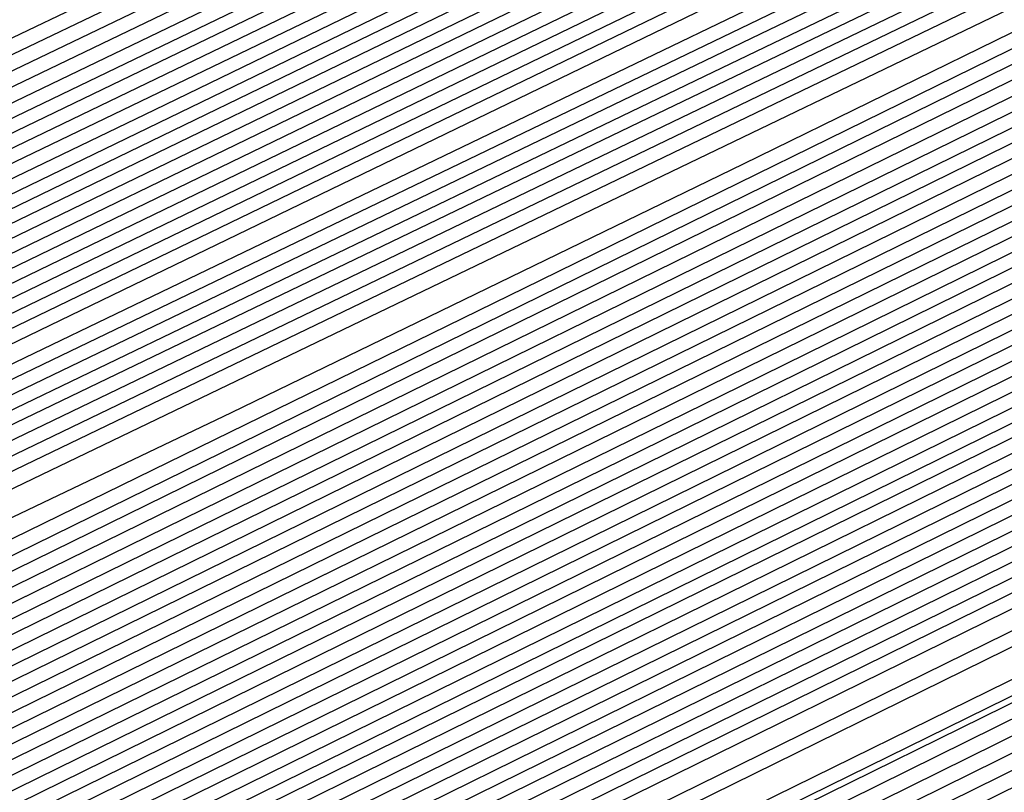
# Model space of a CAD drawing. Extents: x 3249832 to 3255657, y 13789405 to 13793316.
# Tile 351 of 656: x 3254712.84 to 3254713.84, y 13790586.592 to 13790587.377. Entities that reach past the tile are written whole.
import ezdxf

# ---------------------------------------------------------------- set-up
doc = ezdxf.new("R2010")
doc.units = 0
doc.header["$LTSCALE"] = 100
doc.header["$MEASUREMENT"] = 0
for name, color, linetype in [('GRATIO_CON', 10, 'CONTINUOUS'), ('GRATIO_ICON', 7, 'CONTINUOUS'), ('TARGETS_EAST', 7, 'CONTINUOUS')]:
    doc.layers.add(name, color=color, linetype=linetype)

# ---------------------------------------------------------------- blocks, each defined once
blk = doc.blocks.new('Gratio_032316_contours')
at = {"layer": 'GRATIO_CON', "color": 1, "linetype": 'Continuous', "flags": 128}
for points in [[(3254642.139, 13790551.7053), (3254660.6124, 13790560.6687), (3254682.3072, 13790571.2723), (3254700.7352, 13790580.305), (3254711.0317, 13790585.3564), (3254714.825, 13790587.2199), (3254715.3665, 13790587.4896), (3254715.3659, 13790587.4937), (3254715.3657, 13790587.4969), (3254715.3666, 13790587.4975), (3254715.9081, 13790587.7572), (3254719.6861, 13790589.589), (3254729.9352, 13790594.5687), (3254748.2689, 13790603.4881), (3254769.8147, 13790614.0012), (3254788.079, 13790622.9777)], [(3254643.9573, 13790552.6097), (3254661.9705, 13790561.3498), (3254683.1246, 13790571.6892), (3254701.0934, 13790580.4969), (3254711.1333, 13790585.4226), (3254714.8321, 13790587.2398), (3254715.3601, 13790587.5029), (3254715.3596, 13790587.5069), (3254715.3595, 13790587.5098), (3254715.3603, 13790587.5104), (3254715.8805, 13790587.7597), (3254719.5093, 13790589.5191), (3254729.3537, 13790594.3022), (3254746.9632, 13790602.8693), (3254767.6581, 13790612.9672), (3254785.2011, 13790621.5892)], [(3254645.7757, 13790553.5142), (3254663.3285, 13790562.0309), (3254683.9419, 13790572.1067), (3254701.4513, 13790580.6909), (3254711.2342, 13790585.4933), (3254714.8385, 13790587.2659), (3254715.3542, 13790587.5212), (3254715.853, 13790587.7617), (3254719.3325, 13790589.4492), (3254728.7721, 13790594.0356), (3254745.6576, 13790602.2505), (3254765.5015, 13790611.9331), (3254782.3232, 13790620.2006)], [(3254647.5941, 13790554.4186), (3254664.6865, 13790562.712), (3254684.7593, 13790572.5235), (3254701.8095, 13790580.8826), (3254711.336, 13790585.5591), (3254714.8458, 13790587.2852), (3254715.348, 13790587.5339), (3254715.8254, 13790587.7641), (3254719.1557, 13790589.3793), (3254728.1905, 13790593.7691), (3254744.3519, 13790601.6317), (3254763.3449, 13790610.8991), (3254779.4453, 13790618.8121)], [(3254651.2308, 13790556.2274), (3254667.4026, 13790564.0741), (3254686.3942, 13790573.3572), (3254702.526, 13790581.266), (3254711.5395, 13790585.6907), (3254714.8603, 13790587.3239), (3254715.3355, 13790587.5594), (3254715.7702, 13790587.7691), (3254718.8022, 13790589.2396), (3254727.0274, 13790593.236), (3254741.7406, 13790600.3941), (3254759.0318, 13790608.8311), (3254773.6894, 13790616.035)], [(3254653.0492, 13790557.1319), (3254668.7606, 13790564.7552), (3254687.2116, 13790573.774), (3254702.8843, 13790581.4577), (3254711.6412, 13790585.7564), (3254714.8676, 13790587.3433), (3254715.3293, 13790587.5721), (3254715.7426, 13790587.7716), (3254718.6254, 13790589.1697), (3254726.4458, 13790592.9695), (3254740.435, 13790599.7753), (3254756.8752, 13790607.7971), (3254770.8115, 13790614.6465), (3254778.5294, 13790618.5309)], [(3254646.2517, 13790553.9528), (3254654.8675, 13790558.0363), (3254670.1186, 13790565.4362), (3254688.0291, 13790574.1908), (3254703.2426, 13790581.6494), (3254711.743, 13790585.8222), (3254714.8749, 13790587.3627), (3254715.3231, 13790587.5848), (3254715.7151, 13790587.774), (3254718.4486, 13790589.0998), (3254725.8643, 13790592.703), (3254739.1294, 13790599.1565), (3254754.7186, 13790606.7631), (3254767.9336, 13790613.258), (3254775.252, 13790616.9413)], [(3254648.3232, 13790554.9771), (3254656.6859, 13790558.9407), (3254671.4766, 13790566.1173), (3254688.8465, 13790574.6076), (3254703.6008, 13790581.8411), (3254711.8447, 13790585.888), (3254714.8821, 13790587.382), (3254715.3169, 13790587.5976), (3254715.6875, 13790587.7765), (3254718.2718, 13790589.03), (3254725.2827, 13790592.4364), (3254737.8237, 13790598.5377), (3254752.562, 13790605.7291), (3254765.0557, 13790611.8694), (3254771.9746, 13790615.3518)], [(3254652.466, 13790557.0257), (3254660.3226, 13790560.7496), (3254674.1927, 13790567.4794), (3254690.4813, 13790575.4413), (3254704.3173, 13790582.2246), (3254712.0482, 13790586.0196), (3254714.8967, 13790587.4207), (3254715.3044, 13790587.623), (3254715.6323, 13790587.7815), (3254717.9183, 13790588.8903), (3254724.1196, 13790591.9033), (3254735.2124, 13790597.3001), (3254748.2489, 13790603.6611), (3254759.2998, 13790609.0924), (3254765.4198, 13790612.1726), (3254767.5973, 13790613.3706), (3254767.8046, 13790613.628), (3254767.8447, 13790613.807), (3254768.8446, 13790614.4523), (3254771.7623, 13790616.0293)], [(3254651.241, 13790556.5836), (3254654.5375, 13790558.0501), (3254662.141, 13790561.654), (3254675.5507, 13790568.1605), (3254691.2988, 13790575.8581), (3254704.6756, 13790582.4163), (3254712.1499, 13790586.0854), (3254714.904, 13790587.4401), (3254715.2982, 13790587.6357), (3254715.6047, 13790587.7839), (3254717.7415, 13790588.8204), (3254723.538, 13790591.6368), (3254733.9068, 13790596.6813), (3254746.0923, 13790602.627), (3254756.4219, 13790607.7038), (3254762.1424, 13790610.583), (3254764.1778, 13790611.7028), (3254764.3715, 13790611.9434), (3254764.4337, 13790612.1232), (3254765.5415, 13790612.8137), (3254768.7386, 13790614.5249), (3254774.566, 13790617.5186)], [(3254651.548, 13790556.8702), (3254653.3699, 13790557.6315), (3254656.6089, 13790559.0744), (3254663.9594, 13790562.5584), (3254676.9087, 13790568.8416), (3254692.1162, 13790576.2749), (3254705.0338, 13790582.608), (3254712.2517, 13790586.1512), (3254714.9112, 13790587.4594), (3254715.292, 13790587.6484), (3254715.5771, 13790587.7864), (3254717.5647, 13790588.7505), (3254722.9564, 13790591.3703), (3254732.6011, 13790596.0625), (3254743.9357, 13790601.593), (3254753.544, 13790606.3153), (3254758.865, 13790608.9934), (3254760.7582, 13790610.035), (3254760.9385, 13790610.2589), (3254761.0228, 13790610.4394), (3254762.2384, 13790611.1751), (3254765.7149, 13790613.0205), (3254772.0375, 13790616.2604)], [(3254678.2668, 13790569.5227), (3254692.9336, 13790576.6918), (3254705.3921, 13790582.7997), (3254712.3534, 13790586.217), (3254714.9185, 13790587.4788), (3254715.2858, 13790587.6612), (3254715.5496, 13790587.7889), (3254717.3879, 13790588.6807), (3254722.3749, 13790591.1037), (3254731.2955, 13790595.4436), (3254741.7791, 13790600.559), (3254750.666, 13790604.9267), (3254755.5876, 13790607.4038), (3254757.3387, 13790608.3672), (3254757.5054, 13790608.5743), (3254757.6118, 13790608.7556), (3254758.9353, 13790609.5366), (3254762.6912, 13790611.5161), (3254769.509, 13790615.0021), (3254777.6739, 13790619.1394)], [(3254680.9828, 13790570.8848), (3254694.5684, 13790577.5253), (3254706.1082, 13790583.1826), (3254712.556, 13790586.3474), (3254714.9315, 13790587.5159), (3254715.271, 13790587.6858), (3254715.2714, 13790587.6881), (3254715.2722, 13790587.6892), (3254715.2732, 13790587.689), (3254715.4944, 13790587.7945), (3254717.0344, 13790588.541), (3254721.2117, 13790590.5707), (3254728.6842, 13790594.206), (3254737.4659, 13790598.491), (3254744.9102, 13790602.1497), (3254749.0328, 13790604.2246), (3254750.4996, 13790605.0316), (3254750.6393, 13790605.2051), (3254750.7899, 13790605.388), (3254752.329, 13790606.2594), (3254756.6438, 13790608.5072), (3254764.4521, 13790612.4857), (3254773.7947, 13790617.2146)], [(3254682.3408, 13790571.5658), (3254695.3858, 13790577.9421), (3254706.4664, 13790583.3743), (3254712.6576, 13790586.4132), (3254714.9386, 13790587.5352), (3254715.2646, 13790587.6983), (3254715.2651, 13790587.7006), (3254715.2659, 13790587.7017), (3254715.267, 13790587.7016), (3254715.4668, 13790587.797), (3254716.8576, 13790588.4711), (3254720.6302, 13790590.3041), (3254727.3786, 13790593.5872), (3254735.3094, 13790597.457), (3254742.0323, 13790600.7611), (3254745.7554, 13790602.635), (3254747.0801, 13790603.3639), (3254747.2062, 13790603.5205), (3254747.379, 13790603.7042), (3254749.0259, 13790604.6209), (3254753.6201, 13790607.0028), (3254761.9237, 13790611.2275), (3254771.8551, 13790616.2521)], [(3254683.6989, 13790572.2469), (3254696.2032, 13790578.3589), (3254706.8246, 13790583.566), (3254712.7593, 13790586.4789), (3254714.9457, 13790587.5545), (3254715.2583, 13790587.7108), (3254715.2588, 13790587.7131), (3254715.2597, 13790587.7142), (3254715.2608, 13790587.7142), (3254715.4392, 13790587.7994), (3254716.6808, 13790588.4013), (3254720.0486, 13790590.0376), (3254726.0729, 13790592.9684), (3254733.1528, 13790596.423), (3254739.1543, 13790599.3726), (3254742.478, 13790601.0454), (3254743.6606, 13790601.6961), (3254743.7731, 13790601.8359), (3254743.968, 13790602.0204), (3254745.7228, 13790602.9823), (3254750.5964, 13790605.4984), (3254759.3952, 13790609.9692), (3254769.9155, 13790615.2897), (3254779.2011, 13790619.9784)], [(3254685.0569, 13790572.928), (3254697.0206, 13790578.7757), (3254707.1829, 13790583.7577), (3254712.8609, 13790586.5447), (3254714.9528, 13790587.5738), (3254715.2519, 13790587.7234), (3254715.2526, 13790587.7256), (3254715.2535, 13790587.7267), (3254715.2546, 13790587.7269), (3254715.4116, 13790587.8019), (3254716.504, 13790588.3314), (3254719.4671, 13790589.7711), (3254724.7673, 13790592.3496), (3254730.9962, 13790595.389), (3254736.2764, 13790597.9841), (3254739.2006, 13790599.4558), (3254740.241, 13790600.0283), (3254740.3401, 13790600.1513), (3254740.5571, 13790600.3366), (3254742.4197, 13790601.3437), (3254747.5727, 13790603.994), (3254756.8668, 13790608.711), (3254767.9759, 13790614.3273), (3254777.7802, 13790619.2776)], [(3254687.7729, 13790574.2901), (3254698.6554, 13790579.6094), (3254707.8993, 13790584.1411), (3254713.0642, 13790586.6762), (3254714.9671, 13790587.6123), (3254715.2393, 13790587.7484), (3254715.24, 13790587.7505), (3254715.241, 13790587.7518), (3254715.2422, 13790587.7521), (3254715.3565, 13790587.8068), (3254716.1504, 13790588.1917), (3254718.3039, 13790589.238), (3254722.156, 13790591.112), (3254726.683, 13790593.3209), (3254730.5206, 13790595.207), (3254732.6458, 13790596.2766), (3254733.4019, 13790596.6927), (3254733.4739, 13790596.7821), (3254733.7351, 13790596.969), (3254735.8135, 13790598.0666), (3254741.5253, 13790600.9852), (3254751.8099, 13790606.1945), (3254764.0967, 13790612.4024), (3254774.9383, 13790617.8759)], [(3254689.131, 13790574.9712), (3254699.4729, 13790580.0262), (3254708.2575, 13790584.3328), (3254713.1658, 13790586.742), (3254714.9742, 13790587.6316), (3254715.2329, 13790587.761), (3254715.2337, 13790587.763), (3254715.2348, 13790587.7643), (3254715.2359, 13790587.7648), (3254715.3289, 13790587.8092), (3254715.9737, 13790588.1218), (3254717.7224, 13790588.9714), (3254720.8504, 13790590.4932), (3254724.5264, 13790592.2869), (3254727.6426, 13790593.8185), (3254729.3684, 13790594.687), (3254729.9824, 13790595.0249), (3254730.0409, 13790595.0975), (3254730.3242, 13790595.2852), (3254732.5104, 13790596.428), (3254738.5016, 13790599.4807), (3254749.2814, 13790604.9363), (3254762.1571, 13790611.44), (3254773.5174, 13790617.1751)], [(3254690.489, 13790575.6522), (3254700.2903, 13790580.443), (3254708.6157, 13790584.5245), (3254713.2674, 13790586.8077), (3254714.9813, 13790587.6509), (3254715.2266, 13790587.7735), (3254715.2275, 13790587.7755), (3254715.2286, 13790587.7768), (3254715.2297, 13790587.7774), (3254715.3013, 13790587.8117), (3254715.7969, 13790588.0519), (3254717.1408, 13790588.7049), (3254719.5447, 13790589.8744), (3254722.3699, 13790591.2529), (3254724.7647, 13790592.4299), (3254726.091, 13790593.0974), (3254726.5629, 13790593.3571), (3254726.6078, 13790593.4129), (3254726.9132, 13790593.6014), (3254729.2072, 13790594.7894), (3254735.4779, 13790597.9763), (3254746.753, 13790603.6781), (3254760.2175, 13790610.4776), (3254772.0965, 13790616.4743)], [(3254691.847, 13790576.3333), (3254701.1077, 13790580.8598), (3254708.9739, 13790584.7162), (3254713.3691, 13790586.8735), (3254714.9885, 13790587.6701), (3254715.2202, 13790587.7861), (3254715.2212, 13790587.788), (3254715.2224, 13790587.7893), (3254715.2235, 13790587.79), (3254715.2737, 13790587.8141), (3254715.6201, 13790587.9821), (3254716.5592, 13790588.4384), (3254718.2391, 13790589.2556), (3254720.2133, 13790590.2189), (3254721.8868, 13790591.0414), (3254722.8136, 13790591.5079), (3254723.1433, 13790591.6893), (3254723.1747, 13790591.7283), (3254723.5023, 13790591.9176), (3254725.9041, 13790593.1509), (3254732.4543, 13790596.4719), (3254744.2245, 13790602.4199), (3254758.2779, 13790609.5152)], [(3254687.5981, 13790574.316), (3254694.5631, 13790577.6954), (3254702.7425, 13790581.6935), (3254709.6903, 13790585.0996), (3254713.5723, 13790587.005), (3254715.0027, 13790587.7087), (3254715.2076, 13790587.8111), (3254715.2155, 13790587.8162), (3254715.2646, 13790587.8408), (3254715.3952, 13790587.9046), (3254715.6275, 13790588.0179), (3254715.8997, 13790588.1512), (3254716.1297, 13790588.2654), (3254716.6303, 13790588.5199), (3254719.2939, 13790589.8681), (3254726.4082, 13790593.462), (3254739.168, 13790599.9031), (3254754.3988, 13790607.5903), (3254767.8337, 13790614.3719), (3254776.2164, 13790618.6078)], [(3254651.0069, 13790556.9616), (3254655.5123, 13790559.1072), (3254661.3217, 13790561.894), (3254668.1197, 13790565.1602), (3254674.8023, 13790568.3631), (3254680.0684, 13790570.8643), (3254683.1747, 13790572.3015), (3254685.6089, 13790573.4148), (3254689.4165, 13790575.2204), (3254695.9211, 13790578.3765), (3254703.5599, 13790582.1103), (3254710.0485, 13790585.2913), (3254713.674, 13790587.0708), (3254715.0098, 13790587.728), (3254715.2012, 13790587.8237), (3254715.5767, 13790588.0145), (3254718.1988, 13790589.3384), (3254725.3135, 13790592.9288), (3254738.0825, 13790599.3724), (3254753.3307, 13790607.0675), (3254766.7985, 13790613.8657), (3254775.2332, 13790618.1281)], [(3254651.9652, 13790557.4392), (3254656.6382, 13790559.6653), (3254662.6638, 13790562.5558), (3254669.7147, 13790565.9438), (3254676.6453, 13790569.2668), (3254682.1055, 13790571.8639), (3254685.3036, 13790573.3493), (3254687.6804, 13790574.4392), (3254691.2349, 13790576.1249), (3254697.2791, 13790579.0576), (3254704.3773, 13790582.5271), (3254710.4067, 13790585.483), (3254713.7756, 13790587.1366), (3254715.0169, 13790587.7472), (3254715.1948, 13790587.8363), (3254715.5637, 13790588.0238), (3254718.1399, 13790589.3246), (3254725.1298, 13790592.8522), (3254737.6771, 13790599.1838), (3254752.6727, 13790606.7516), (3254765.9448, 13790613.4511), (3254774.3039, 13790617.6754)], [(3254652.9236, 13790557.9168), (3254657.7641, 13790560.2233), (3254664.0059, 13790563.2177), (3254671.3097, 13790566.7274), (3254678.4883, 13790570.1706), (3254684.1427, 13790572.8635), (3254687.4325, 13790574.3972), (3254689.7518, 13790575.4635), (3254693.0532, 13790577.0293), (3254698.6371, 13790579.7386), (3254705.1948, 13790582.9439), (3254710.7649, 13790585.6747), (3254713.8772, 13790587.2023), (3254715.024, 13790587.7665), (3254715.1884, 13790587.8489), (3254715.5508, 13790588.0331), (3254718.0809, 13790589.3107), (3254724.9462, 13790592.7755), (3254737.2717, 13790598.9953), (3254752.0148, 13790606.4357), (3254765.0911, 13790613.0365), (3254773.3746, 13790617.2228)], [(3254651.3, 13790557.2133), (3254654.8403, 13790558.872), (3254660.0158, 13790561.3394), (3254666.6901, 13790564.5414), (3254674.4997, 13790568.2945), (3254682.1743, 13790571.9781), (3254688.2171, 13790574.8626), (3254691.6904, 13790576.4929), (3254693.8947, 13790577.5121), (3254696.69, 13790578.8381), (3254701.3532, 13790581.1008), (3254706.8296, 13790583.7776), (3254711.4814, 13790586.0581), (3254714.0805, 13790587.3339), (3254715.0382, 13790587.8051), (3254715.1756, 13790587.8741), (3254715.5248, 13790588.0517), (3254717.9631, 13790589.2831), (3254724.5788, 13790592.6221), (3254736.4608, 13790598.6182), (3254750.699, 13790605.8039), (3254763.3837, 13790612.2073), (3254771.5159, 13790616.3175)], [(3254652.1439, 13790557.6356), (3254655.7986, 13790559.3495), (3254661.1417, 13790561.8975), (3254668.0321, 13790565.2032), (3254676.0946, 13790569.078), (3254684.0173, 13790572.8819), (3254690.2542, 13790575.8622), (3254693.8193, 13790577.5407), (3254695.9661, 13790578.5364), (3254698.5083, 13790579.7426), (3254702.7112, 13790581.7819), (3254707.647, 13790584.1944), (3254711.8396, 13790586.2498), (3254714.1821, 13790587.3996), (3254715.0454, 13790587.8244), (3254715.1692, 13790587.8867), (3254715.5119, 13790588.061), (3254717.9042, 13790589.2693), (3254724.3952, 13790592.5454), (3254736.0554, 13790598.4297), (3254750.0411, 13790605.488), (3254762.53, 13790611.7927), (3254770.5866, 13790615.8649), (3254774.8217, 13790618.021)], [(3254692.2914, 13790576.8618), (3254695.9482, 13790578.5886), (3254698.0375, 13790579.5607), (3254700.3267, 13790580.647), (3254704.0693, 13790582.4629), (3254708.4644, 13790584.6112), (3254712.1978, 13790586.4415), (3254714.2838, 13790587.4654), (3254715.0525, 13790587.8436), (3254715.1628, 13790587.899), (3254715.1638, 13790587.9005), (3254715.1651, 13790587.902), (3254715.1662, 13790587.9033), (3254715.5018, 13790588.0733), (3254717.8471, 13790589.2573), (3254724.2124, 13790592.4695), (3254735.6502, 13790598.2414), (3254749.3832, 13790605.1722), (3254761.6763, 13790611.3781), (3254769.6572, 13790615.4123), (3254773.9041, 13790617.5743)], [(3254687.7034, 13790574.6894), (3254694.3286, 13790577.8614), (3254698.0771, 13790579.6365), (3254700.109, 13790580.5851), (3254702.1451, 13790581.5514), (3254705.4273, 13790583.144), (3254709.2818, 13790585.0281), (3254712.556, 13790586.6332), (3254714.3854, 13790587.5311), (3254715.0596, 13790587.8629), (3254715.1564, 13790587.9115), (3254715.1574, 13790587.913), (3254715.1587, 13790587.9145), (3254715.1597, 13790587.9158), (3254715.4888, 13790588.0826), (3254717.7882, 13790589.2435), (3254724.0287, 13790592.3929), (3254735.2448, 13790598.0529), (3254748.7253, 13790604.8563), (3254760.8226, 13790610.9635), (3254768.7279, 13790614.9597), (3254772.9866, 13790617.1276)], [(3254691.3894, 13790576.4969), (3254698.4029, 13790579.8606), (3254702.3349, 13790581.7322), (3254704.2518, 13790582.6337), (3254705.7818, 13790583.3603), (3254708.1433, 13790584.5061), (3254710.9167, 13790585.8617), (3254713.2724, 13790587.0166), (3254714.5887, 13790587.6627), (3254715.0738, 13790587.9014), (3254715.1436, 13790587.9366), (3254715.1446, 13790587.938), (3254715.1458, 13790587.9395), (3254715.1469, 13790587.941), (3254715.4628, 13790588.1013), (3254717.6703, 13790589.2159), (3254723.6614, 13790592.2395), (3254734.4339, 13790597.6758), (3254747.4094, 13790604.2245), (3254759.1152, 13790610.1344), (3254766.8692, 13790614.0544), (3254771.1515, 13790616.2343)], [(3254684.0695, 13790572.9958), (3254693.2324, 13790577.4007), (3254700.4401, 13790580.8601), (3254704.4638, 13790582.78), (3254706.3233, 13790583.658), (3254707.6001, 13790584.2647), (3254709.5014, 13790585.1872), (3254711.7343, 13790586.2788), (3254713.6314, 13790587.2092), (3254714.6921, 13790587.7304), (3254715.0837, 13790587.9238), (3254715.1405, 13790587.9531), (3254715.4499, 13790588.1105), (3254717.6114, 13790589.2021), (3254723.4777, 13790592.1629), (3254734.0285, 13790597.4873), (3254746.7515, 13790603.9086), (3254758.2615, 13790609.7198), (3254765.9399, 13790613.6018), (3254770.2339, 13790615.7876), (3254772.3576, 13790616.8983)], [(3254685.6645, 13790573.7793), (3254695.0754, 13790578.3044), (3254702.4773, 13790581.8597), (3254706.5928, 13790583.8279), (3254708.3947, 13790584.6823), (3254709.4185, 13790585.1691), (3254710.8594, 13790585.8683), (3254712.5517, 13790586.6956), (3254713.9896, 13790587.4009), (3254714.7937, 13790587.7962), (3254715.0908, 13790587.9432), (3254715.1341, 13790587.9658), (3254715.4369, 13790588.1198), (3254717.5524, 13790589.1883), (3254723.294, 13790592.0862), (3254733.6231, 13790597.2988), (3254746.0936, 13790603.5927), (3254757.4078, 13790609.3052), (3254765.0105, 13790613.1491), (3254769.3164, 13790615.3409), (3254771.4825, 13790616.4728)], [(3254687.2595, 13790574.5629), (3254696.9184, 13790579.2082), (3254704.5144, 13790582.8593), (3254708.7217, 13790584.8757), (3254710.4661, 13790585.7067), (3254711.2369, 13790586.0736), (3254712.2174, 13790586.5494), (3254713.3691, 13790587.1124), (3254714.3478, 13790587.5926), (3254714.8953, 13790587.862), (3254715.0978, 13790587.9625), (3254715.1276, 13790587.9785), (3254715.4239, 13790588.1292), (3254717.4935, 13790589.1745), (3254723.1104, 13790592.0095), (3254733.2176, 13790597.1102), (3254745.4357, 13790603.2768), (3254756.5541, 13790608.8906), (3254764.0812, 13790612.6965), (3254768.3988, 13790614.8943), (3254770.6075, 13790616.0472), (3254771.7108, 13790616.6657)], [(3254690.4495, 13790576.13), (3254700.6044, 13790581.0157), (3254708.5888, 13790584.8585), (3254712.9795, 13790586.9715), (3254714.609, 13790587.7553), (3254714.8736, 13790587.8824), (3254714.9335, 13790587.9115), (3254715.004, 13790587.9462), (3254715.0642, 13790587.9761), (3254715.0986, 13790587.9937), (3254715.112, 13790588.0013), (3254715.1148, 13790588.0038), (3254715.3979, 13790588.1479), (3254717.3756, 13790589.147), (3254722.743, 13790591.8562), (3254732.4068, 13790596.7332), (3254744.1198, 13790602.645), (3254754.8468, 13790608.0614), (3254762.2225, 13790611.7913), (3254766.5637, 13790614.0009), (3254768.8573, 13790615.1961), (3254770.0169, 13790615.8415), (3254770.6619, 13790616.237), (3254771.3382, 13790616.6417)], [(3254691.3246, 13790576.5671), (3254701.2561, 13790581.3455), (3254709.0349, 13790585.09), (3254713.3077, 13790587.1475), (3254714.8826, 13790587.9066), (3254715.1084, 13790588.0164), (3254715.3849, 13790588.1572), (3254717.3167, 13790589.1332), (3254722.5594, 13790591.7795), (3254732.0013, 13790596.5446), (3254743.4619, 13790602.3291), (3254753.9931, 13790607.6468), (3254761.2932, 13790611.3386), (3254765.6461, 13790613.5543), (3254767.9823, 13790614.7706), (3254769.17, 13790615.4294), (3254769.8305, 13790615.8319), (3254770.5233, 13790616.2441), (3254771.6468, 13790616.8582)], [(3254692.0922, 13790576.9523), (3254701.7295, 13790581.5891), (3254709.2424, 13790585.2057), (3254713.3647, 13790587.1907), (3254714.8842, 13790587.9231), (3254715.102, 13790588.0291), (3254715.3719, 13790588.1666), (3254717.2577, 13790589.1194), (3254722.3757, 13790591.7029), (3254731.5959, 13790596.3561), (3254742.804, 13790602.0133), (3254753.1394, 13790607.2322), (3254760.3638, 13790610.886), (3254764.7286, 13790613.1076), (3254767.1072, 13790614.345), (3254768.3231, 13790615.0173), (3254768.9992, 13790615.4268), (3254769.7083, 13790615.8466), (3254770.8588, 13790616.474), (3254772.2008, 13790617.2017)], [(3254683.086, 13790572.6396), (3254692.8597, 13790577.3375), (3254702.2029, 13790581.8327), (3254709.4499, 13790585.3213), (3254713.4218, 13790587.234), (3254714.8858, 13790587.9396), (3254715.0956, 13790588.0417), (3254715.359, 13790588.1759), (3254717.1988, 13790589.1056), (3254722.192, 13790591.6262), (3254731.1905, 13790596.1676), (3254742.1461, 13790601.6974), (3254752.2857, 13790606.8176), (3254759.4345, 13790610.4334), (3254763.811, 13790612.6609), (3254766.2321, 13790613.9195), (3254767.4761, 13790614.6052), (3254768.1678, 13790615.0216), (3254768.8934, 13790615.4491), (3254770.0708, 13790616.0899), (3254771.4446, 13790616.8335)], [(3254685.0376, 13790573.6106), (3254694.3948, 13790578.1075), (3254703.1496, 13790582.3192), (3254709.8648, 13790585.5517), (3254713.5359, 13790587.3196), (3254714.8889, 13790587.9721), (3254715.0828, 13790588.0668), (3254715.333, 13790588.1946), (3254717.0809, 13790589.0781), (3254721.8247, 13790591.4729), (3254730.3796, 13790595.7905), (3254740.8302, 13790601.0656), (3254750.5783, 13790605.9885), (3254757.5758, 13790609.5281), (3254761.9759, 13790611.7676), (3254764.482, 13790613.0684), (3254765.7823, 13790613.781), (3254766.5051, 13790614.2114), (3254767.2635, 13790614.6541), (3254768.4947, 13790615.3216), (3254769.9322, 13790616.0971), (3254771.1334, 13790616.7816)], [(3254686.0134, 13790574.0961), (3254695.1623, 13790578.4926), (3254703.623, 13790582.5627), (3254710.0723, 13790585.6672), (3254713.5929, 13790587.3627), (3254714.8905, 13790587.9885), (3254715.0765, 13790588.0794), (3254715.32, 13790588.2039), (3254717.022, 13790589.0643), (3254721.641, 13790591.3962), (3254729.9742, 13790595.602), (3254740.1723, 13790600.7497), (3254749.7246, 13790605.5739), (3254756.6465, 13790609.0755), (3254761.0584, 13790611.3209), (3254763.6069, 13790612.6429), (3254764.9354, 13790613.3689), (3254765.6738, 13790613.8062), (3254766.4486, 13790614.2565), (3254767.7067, 13790614.9375), (3254769.176, 13790615.729), (3254770.4045, 13790616.4267), (3254771.0551, 13790616.8757), (3254771.2495, 13790617.1191)], [(3254686.9892, 13790574.5817), (3254695.9299, 13790578.8778), (3254704.0964, 13790582.8062), (3254710.2798, 13790585.7827), (3254713.65, 13790587.4058), (3254714.8921, 13790588.0049), (3254715.0701, 13790588.092), (3254715.307, 13790588.2133), (3254716.963, 13790589.0505), (3254721.4573, 13790591.3195), (3254729.5688, 13790595.4135), (3254739.5144, 13790600.4338), (3254748.8709, 13790605.1593)], [(3254687.965, 13790575.0672), (3254696.6974, 13790579.2629), (3254704.5698, 13790583.0496), (3254710.4873, 13790585.8981), (3254713.707, 13790587.4489), (3254714.8937, 13790588.0213), (3254715.0637, 13790588.1046), (3254715.2941, 13790588.2226), (3254716.9041, 13790589.0367), (3254721.2737, 13790591.2429), (3254729.1633, 13790595.2249), (3254738.8565, 13790600.1179), (3254748.0172, 13790604.7447)], [(3254689.9166, 13790576.0383), (3254698.2325, 13790580.0332), (3254705.5166, 13790583.5369), (3254710.9023, 13790586.1303), (3254714.0382, 13790587.647), (3254716.632, 13790588.9334), (3254720.906, 13790591.0888), (3254728.3524, 13790594.8476), (3254737.5406, 13790599.4861), (3254746.3098, 13790603.9155)], [(3254690.8924, 13790576.5238), (3254699.0001, 13790580.4183), (3254705.9899, 13790583.7804), (3254711.1098, 13790586.2458), (3254714.0887, 13790587.6869), (3254716.581, 13790588.9235), (3254720.7224, 13790591.0121), (3254727.947, 13790594.6591), (3254736.8827, 13790599.1702), (3254745.4561, 13790603.5009)], [(3254691.8683, 13790577.0094), (3254699.7676, 13790580.8035), (3254706.4633, 13790584.0239), (3254711.3173, 13790586.3613), (3254714.1392, 13790587.7268), (3254716.5301, 13790588.9136), (3254720.5388, 13790590.9355), (3254727.5416, 13790594.4706), (3254736.2248, 13790598.8543), (3254744.6024, 13790603.0863), (3254751.0704, 13790606.3597)], [(3254684.5147, 13790573.5023), (3254692.8441, 13790577.4949), (3254700.5352, 13790581.1886), (3254706.9367, 13790584.2674), (3254711.5248, 13790586.4768), (3254714.1897, 13790587.7666), (3254716.4792, 13790588.9036), (3254720.3552, 13790590.8588), (3254727.1361, 13790594.2821), (3254735.5669, 13790598.5384), (3254743.7487, 13790602.6718), (3254750.1411, 13790605.9071)], [(3254686.5494, 13790574.5139), (3254694.7957, 13790578.466), (3254702.0703, 13790581.9589), (3254707.8835, 13790584.7544), (3254711.9397, 13790586.7079), (3254714.2907, 13790587.8464), (3254716.3774, 13790588.8837), (3254719.9879, 13790590.7055), (3254726.3253, 13790593.905), (3254734.251, 13790597.9066), (3254742.0413, 13790601.8426), (3254748.2824, 13790605.0018)], [(3254687.5668, 13790575.0197), (3254695.7715, 13790578.9516), (3254702.8378, 13790582.344), (3254708.3569, 13790584.9979), (3254712.1472, 13790586.8234), (3254714.3412, 13790587.8862), (3254716.3265, 13790588.8738), (3254719.8043, 13790590.6289), (3254725.9199, 13790593.7165), (3254733.5931, 13790597.5908), (3254741.1877, 13790601.428), (3254747.3531, 13790604.5492)], [(3254688.5842, 13790575.5255), (3254696.7473, 13790579.4371), (3254703.6054, 13790582.7292), (3254708.8303, 13790585.2414), (3254712.3547, 13790586.9389), (3254714.3917, 13790587.9261), (3254716.2755, 13790588.8639), (3254719.6207, 13790590.5522), (3254725.5145, 13790593.528), (3254732.9352, 13790597.2749), (3254740.334, 13790601.0134), (3254746.4237, 13790604.0966)], [(3254689.6015, 13790576.0313), (3254697.7231, 13790579.9226), (3254704.3729, 13790583.1143), (3254709.3036, 13790585.4849), (3254712.5622, 13790587.0544), (3254714.4422, 13790587.966), (3254716.2246, 13790588.8539), (3254719.4371, 13790590.4756), (3254725.1091, 13790593.3394), (3254732.2773, 13790596.959), (3254739.4803, 13790600.5988), (3254745.4944, 13790603.644)], [(3254691.6363, 13790577.0429), (3254699.6748, 13790580.8937), (3254705.908, 13790583.8846), (3254710.2504, 13790585.9718), (3254712.9771, 13790587.2855), (3254714.5432, 13790588.0457), (3254716.1228, 13790588.834), (3254719.0698, 13790590.3223), (3254724.2982, 13790592.9624), (3254730.9614, 13790596.3272), (3254737.7729, 13790599.7696), (3254743.6357, 13790602.7387), (3254748.2126, 13790605.0675)], [(3254692.6536, 13790577.5487), (3254700.6506, 13790581.3793), (3254706.6756, 13790584.2697), (3254710.7238, 13790586.2153), (3254713.1846, 13790587.401), (3254714.5937, 13790588.0856), (3254716.0719, 13790588.8241), (3254718.8862, 13790590.2456), (3254723.8928, 13790592.7739), (3254730.3035, 13790596.0113), (3254736.9192, 13790599.355), (3254742.7064, 13790602.2861), (3254747.295, 13790604.6208)], [(3254685.2107, 13790574.0117), (3254693.671, 13790578.0546), (3254701.6264, 13790581.8648), (3254707.4431, 13790584.6548), (3254711.1972, 13790586.4588), (3254713.3921, 13790587.5165), (3254714.6442, 13790588.1255), (3254716.0209, 13790588.8142), (3254718.7026, 13790590.169), (3254723.4874, 13790592.5853), (3254729.6456, 13790595.6954), (3254736.0655, 13790598.9404), (3254741.777, 13790601.8334), (3254746.3775, 13790604.1742)], [(3254686.1555, 13790574.4828), (3254694.6884, 13790578.5604), (3254702.6022, 13790582.3504), (3254708.2106, 13790585.04), (3254711.6706, 13790586.7023), (3254713.5996, 13790587.6321), (3254714.6947, 13790588.1653), (3254715.97, 13790588.8042), (3254718.519, 13790590.0923), (3254723.082, 13790592.3968), (3254728.9877, 13790595.3795), (3254735.2118, 13790598.5259), (3254740.8477, 13790601.3808), (3254745.4599, 13790603.7275)], [(3254688.0451, 13790575.4249), (3254696.7231, 13790579.572), (3254704.5538, 13790583.3214), (3254709.7457, 13790585.8102), (3254712.6173, 13790587.189), (3254714.0145, 13790587.8622), (3254714.6772, 13790588.1834), (3254714.921, 13790588.3035), (3254714.9555, 13790588.3228), (3254715.0737, 13790588.3847), (3254715.9023, 13790588.8045), (3254718.1514, 13790589.9405), (3254722.271, 13790592.0202), (3254727.6719, 13790594.7478), (3254733.5044, 13790597.6967), (3254738.989, 13790600.4756), (3254743.6248, 13790602.8341), (3254746.9805, 13790604.5574)], [(3254688.9898, 13790575.8959), (3254697.7405, 13790580.0778), (3254705.5297, 13790583.8072), (3254710.5133, 13790586.1957), (3254713.0907, 13790587.4331), (3254714.222, 13790587.9784), (3254714.7343, 13790588.2272), (3254714.9226, 13790588.3206), (3254714.9492, 13790588.336), (3254715.0608, 13790588.3945), (3254715.8434, 13790588.791), (3254717.9677, 13790589.864), (3254721.8656, 13790591.8317), (3254727.0139, 13790594.4319), (3254732.6507, 13790597.2821), (3254738.0597, 13790600.0229), (3254742.7072, 13790602.3875), (3254746.1055, 13790604.1319)], [(3254689.9346, 13790576.367), (3254698.7579, 13790580.5836), (3254706.5055, 13790584.2927), (3254711.2809, 13790586.5807), (3254713.5641, 13790587.6764), (3254714.4295, 13790588.0938), (3254714.7913, 13790588.2703), (3254714.9242, 13790588.3372), (3254714.9428, 13790588.3489), (3254715.0479, 13790588.4041), (3254715.7845, 13790588.7774), (3254717.7841, 13790589.7874), (3254721.4602, 13790591.6432), (3254726.356, 13790594.116), (3254731.797, 13790596.8675), (3254737.1303, 13790599.5703), (3254741.7897, 13790601.9408), (3254745.2304, 13790603.7063)], [(3254690.8794, 13790576.838), (3254699.7752, 13790581.0894), (3254707.4813, 13790584.7781), (3254712.0484, 13790586.9658), (3254714.0375, 13790587.9198), (3254714.637, 13790588.2092), (3254714.8484, 13790588.3135), (3254714.9258, 13790588.3538), (3254714.9365, 13790588.3618), (3254715.0349, 13790588.4138), (3254715.7256, 13790588.7638), (3254717.6004, 13790589.7108), (3254721.0548, 13790591.4547), (3254725.6981, 13790593.8001), (3254730.9433, 13790596.4529), (3254736.201, 13790599.1177), (3254740.8721, 13790601.4941), (3254744.3553, 13790603.2808), (3254746.3031, 13790604.3029)]]:
    blk.add_lwpolyline(points, dxfattribs=at)
at = {"layer": 'GRATIO_CON', "color": 5, "linetype": 'Continuous', "flags": 128}
for points in [[(3254645.4599, 13790553.036), (3254663.069, 13790561.7623), (3254683.7862, 13790571.9554), (3254701.3959, 13790580.5965), (3254711.2365, 13790585.4241), (3254714.8618, 13790587.205), (3254715.3792, 13790587.4629), (3254715.3785, 13790587.4674), (3254715.3782, 13790587.4709), (3254715.379, 13790587.4719), (3254715.9133, 13790587.7279), (3254719.64, 13790589.5343), (3254729.7495, 13790594.4457), (3254747.8375, 13790603.2357), (3254769.1201, 13790613.5531), (3254787.2186, 13790622.2657)], [(3254649.9599, 13790555.2348), (3254666.4373, 13790563.4004), (3254685.823, 13790572.9383), (3254702.301, 13790581.0241), (3254711.5092, 13790585.5415), (3254714.9015, 13790587.208), (3254715.3856, 13790587.4496), (3254715.3848, 13790587.4542), (3254715.3844, 13790587.458), (3254715.3852, 13790587.4591), (3254715.9013, 13790587.7061), (3254719.4996, 13790589.4499), (3254729.2606, 13790594.1916), (3254746.7248, 13790602.6782), (3254767.2733, 13790612.6396), (3254784.7474, 13790621.0516)], [(3254645.8078, 13790553.0477), (3254654.4599, 13790557.4337), (3254669.8056, 13790565.0385), (3254687.8597, 13790573.9222), (3254703.2055, 13790581.4548), (3254711.7805, 13790585.6657), (3254714.9395, 13790587.2206), (3254715.3915, 13790587.4448), (3254715.8892, 13790587.6839), (3254719.3592, 13790589.3654), (3254728.7717, 13790593.9374), (3254745.612, 13790602.1206), (3254765.4264, 13790611.7261), (3254782.2763, 13790619.8376)], [(3254650.9146, 13790555.5543), (3254658.9599, 13790559.6325), (3254673.1739, 13790566.6765), (3254689.8966, 13790574.9051), (3254704.1107, 13790581.8824), (3254712.0533, 13790585.783), (3254714.9794, 13790587.2235), (3254715.3982, 13790587.4313), (3254715.8776, 13790587.6614), (3254719.2191, 13790589.2805), (3254728.2829, 13790593.683), (3254744.4993, 13790601.563), (3254763.5796, 13790610.8126), (3254779.8051, 13790618.6235)], [(3254649.0895, 13790554.2614), (3254654.3182, 13790556.9458), (3254657.5919, 13790558.6919), (3254661.1283, 13790560.5677), (3254667.9599, 13790564.0302), (3254679.9106, 13790569.9526), (3254693.9704, 13790576.8709), (3254705.921, 13790582.737), (3254712.5988, 13790586.0165), (3254715.0585, 13790587.2285), (3254715.4093, 13790587.4057), (3254715.4091, 13790587.4086), (3254715.4097, 13790587.4091), (3254715.4114, 13790587.4072), (3254715.8544, 13790587.617), (3254718.939, 13790589.1106), (3254727.3053, 13790593.1741), (3254742.2739, 13790600.4477), (3254759.8859, 13790608.9855), (3254774.8628, 13790616.1954)], [(3254652.9316, 13790556.1611), (3254659.0279, 13790559.2737), (3254662.7531, 13790561.2358), (3254666.2352, 13790563.0744), (3254672.4599, 13790566.2291), (3254683.2789, 13790571.5906), (3254696.0073, 13790577.8537), (3254706.8262, 13790583.1644), (3254712.8717, 13790586.1333), (3254715.0984, 13790587.2306), (3254715.416, 13790587.3911), (3254715.416, 13790587.3939), (3254715.4167, 13790587.3946), (3254715.4184, 13790587.393), (3254715.843, 13790587.5942), (3254718.799, 13790589.0255), (3254726.8166, 13790592.9197), (3254741.1612, 13790599.8901), (3254758.039, 13790608.072), (3254772.3917, 13790614.9813)], [(3254648.5889, 13790553.912), (3254656.7738, 13790558.0608), (3254663.7375, 13790561.6017), (3254667.9142, 13790563.7796), (3254671.342, 13790565.581), (3254676.9599, 13790568.4279), (3254686.6472, 13790573.2286), (3254698.0442, 13790578.8366), (3254707.7315, 13790583.5918), (3254713.1445, 13790586.2502), (3254715.1383, 13790587.2327), (3254715.4228, 13790587.3765), (3254715.4229, 13790587.3793), (3254715.4236, 13790587.3802), (3254715.4253, 13790587.3788), (3254715.8315, 13790587.5713), (3254718.659, 13790588.9404), (3254726.3278, 13790592.6653), (3254740.0485, 13790599.3324), (3254756.1922, 13790607.1585), (3254769.9205, 13790613.7673), (3254777.6832, 13790617.4194)]]:
    blk.add_lwpolyline(points, dxfattribs=at)
at = {"layer": 'GRATIO_ICON', "color": 7, "linetype": 'Continuous', "flags": 128}
for points in [[(3254649.4124, 13790555.323), (3254666.0445, 13790563.393), (3254685.5768, 13790572.9403), (3254702.1678, 13790581.0743), (3254711.4377, 13790585.6249), (3254714.8531, 13790587.3046), (3254715.3418, 13790587.5467), (3254715.7978, 13790587.7666), (3254718.979, 13790589.3094), (3254727.609, 13790593.5026), (3254743.0463, 13790601.0129), (3254761.1884, 13790609.8651), (3254776.5674, 13790617.4236)], [(3254650.3946, 13790556.0014), (3254658.5043, 13790559.8452), (3254672.8347, 13790566.7984), (3254689.6639, 13790575.0245), (3254703.9591, 13790582.0328), (3254711.9464, 13790585.9538), (3254714.8894, 13790587.4014), (3254715.3107, 13790587.6103), (3254715.6599, 13790587.779), (3254718.095, 13790588.9601), (3254724.7011, 13790592.1699), (3254736.5181, 13790597.9189), (3254750.4054, 13790604.6951), (3254762.1777, 13790610.4809), (3254768.6972, 13790613.7622), (3254771.0169, 13790615.0384), (3254771.2377, 13790615.3126)], [(3254679.6248, 13790570.2037), (3254693.751, 13790577.1084), (3254705.75, 13790582.9909), (3254712.4544, 13790586.2816), (3254714.9243, 13790587.4967), (3254715.2773, 13790587.6732), (3254715.2777, 13790587.6756), (3254715.2784, 13790587.6767), (3254715.2794, 13790587.6764), (3254715.5219, 13790587.7921), (3254717.2111, 13790588.6109), (3254721.7933, 13790590.8372), (3254729.9899, 13790594.8248), (3254739.6225, 13790599.525), (3254747.7881, 13790603.5382), (3254752.3102, 13790605.8142), (3254753.9192, 13790606.6994), (3254754.0723, 13790606.8897), (3254754.2009, 13790607.0718), (3254755.6321, 13790607.898), (3254759.6675, 13790610.0116), (3254766.9806, 13790613.7439), (3254775.7343, 13790618.177)], [(3254686.4149, 13790573.609), (3254697.838, 13790579.1925), (3254707.5411, 13790583.9494), (3254712.9625, 13790586.6105), (3254714.96, 13790587.593), (3254715.2456, 13790587.7359), (3254715.2463, 13790587.7381), (3254715.2473, 13790587.7393), (3254715.2484, 13790587.7395), (3254715.384, 13790587.8043), (3254716.3272, 13790588.2615), (3254718.8855, 13790589.5045), (3254723.4617, 13790591.7308), (3254728.8396, 13790594.355), (3254733.3985, 13790596.5955), (3254735.9232, 13790597.8662), (3254736.8215, 13790598.3605), (3254736.907, 13790598.4667), (3254737.1461, 13790598.6528), (3254739.1166, 13790599.7051), (3254744.549, 13790602.4896), (3254754.3383, 13790607.4528), (3254766.0363, 13790613.3649), (3254776.3593, 13790618.5768)], [(3254685.7798, 13790573.4116), (3254693.205, 13790577.0144), (3254701.9251, 13790581.2767), (3254709.3321, 13790584.9079), (3254713.4707, 13790586.9393), (3254714.9956, 13790587.6894), (3254715.2139, 13790587.7986), (3254715.2149, 13790587.8005), (3254715.2162, 13790587.8019), (3254715.2173, 13790587.8026), (3254715.2461, 13790587.8166), (3254715.4433, 13790587.9122), (3254715.9777, 13790588.1718), (3254716.9333, 13790588.637), (3254718.0552, 13790589.1862), (3254719.0038, 13790589.6573), (3254719.8847, 13790590.1096), (3254722.5847, 13790591.4891), (3254729.4359, 13790594.9632), (3254741.6976, 13790601.1604), (3254756.3385, 13790608.5526), (3254769.2546, 13790615.0727), (3254777.3138, 13790619.1453)], [(3254650.456, 13790556.7909), (3254653.8819, 13790558.3944), (3254658.8899, 13790560.7814), (3254665.348, 13790563.8795), (3254672.9047, 13790567.5109), (3254680.3313, 13790571.0744), (3254686.1799, 13790573.8631), (3254689.5614, 13790575.445), (3254691.8232, 13790576.4878), (3254694.8716, 13790577.9337), (3254699.9952, 13790580.4197), (3254706.0122, 13790583.3608), (3254711.1231, 13790585.8664), (3254713.9789, 13790587.2681), (3254715.0311, 13790587.7858), (3254715.182, 13790587.8615), (3254715.5378, 13790588.0424), (3254718.022, 13790589.2969), (3254724.7625, 13790592.6988), (3254736.8662, 13790598.8068), (3254751.3569, 13790606.1198), (3254764.2374, 13790612.6219), (3254772.4452, 13790616.7702)], [(3254689.5464, 13790575.5932), (3254696.3658, 13790578.861), (3254700.206, 13790580.6843), (3254702.1804, 13790581.6094), (3254703.9634, 13790582.4559), (3254706.7853, 13790583.8251), (3254710.0993, 13790585.4449), (3254712.9142, 13790586.8249), (3254714.487, 13790587.5969), (3254715.0667, 13790587.8821), (3254715.15, 13790587.924), (3254715.151, 13790587.9255), (3254715.1523, 13790587.927), (3254715.1533, 13790587.9284), (3254715.4758, 13790588.0919), (3254717.7293, 13790589.2297), (3254723.845, 13790592.3162), (3254734.8393, 13790597.8643), (3254748.0673, 13790604.5404), (3254759.9689, 13790610.549), (3254767.7985, 13790614.507), (3254772.069, 13790616.681)], [(3254652.4307, 13790556.1481), (3254656.0215, 13790558.061), (3254663.4599, 13790561.8314), (3254676.5423, 13790568.3146), (3254691.9335, 13790575.888), (3254705.0159, 13790582.3099), (3254712.3263, 13790585.9001), (3254715.0195, 13790587.2261), (3254715.4051, 13790587.4175), (3254715.8661, 13790587.6387), (3254719.079, 13790589.1955), (3254727.7941, 13790593.4286), (3254743.3866, 13790601.0054), (3254761.7327, 13790609.8991), (3254777.334, 13790617.4094)], [(3254688.8545, 13790575.3465), (3254698.7614, 13790580.112), (3254706.5516, 13790583.8589), (3254710.8506, 13790585.9236), (3254712.5376, 13790586.731), (3254713.0553, 13790586.9782), (3254713.5756, 13790587.2308), (3254714.1868, 13790587.5298), (3254714.7063, 13790587.7849), (3254714.9972, 13790587.9284), (3254715.1051, 13790587.9822), (3254715.1213, 13790587.9913), (3254715.4109, 13790588.1386), (3254717.4346, 13790589.1608), (3254722.9267, 13790591.9329), (3254732.8122, 13790596.9217), (3254744.7777, 13790602.9609), (3254755.7004, 13790608.476), (3254763.1518, 13790612.2439), (3254767.4812, 13790614.4476), (3254769.7324, 13790615.6217), (3254770.8638, 13790616.2536), (3254771.4933, 13790616.6422)], [(3254684.0618, 13790573.1252), (3254693.6273, 13790577.7228), (3254702.6763, 13790582.0764), (3254709.6574, 13790585.437), (3254713.4789, 13790587.2772), (3254714.8874, 13790587.9561), (3254715.0892, 13790588.0544), (3254715.346, 13790588.1853), (3254717.1399, 13790589.0918), (3254722.0083, 13790591.5495), (3254730.785, 13790595.979), (3254741.4882, 13790601.3815), (3254751.432, 13790606.4031), (3254758.5051, 13790609.9807), (3254762.8935, 13790612.2142), (3254765.357, 13790613.4939), (3254766.6292, 13790614.1931), (3254767.3365, 13790614.6165), (3254768.0785, 13790615.0516), (3254769.2828, 13790615.7057), (3254770.6884, 13790616.4653), (3254771.8624, 13790617.1365)], [(3254688.9408, 13790575.5527), (3254697.465, 13790579.6481), (3254705.0432, 13790583.2935), (3254710.6948, 13790586.0147), (3254713.9877, 13790587.6072), (3254716.6829, 13790588.9434), (3254721.0897, 13790591.1654), (3254728.7578, 13790595.0362), (3254738.1985, 13790599.802), (3254747.1635, 13790604.3301)], [(3254685.532, 13790574.0081), (3254693.8199, 13790577.9805), (3254701.3027, 13790581.5737), (3254707.4101, 13790584.5109), (3254711.7322, 13790586.5924), (3254714.2402, 13790587.8065), (3254716.4283, 13790588.8937), (3254720.1716, 13790590.7822), (3254726.7307, 13790594.0935), (3254734.909, 13790598.2225), (3254742.895, 13790602.2572), (3254749.2118, 13790605.4545)], [(3254690.6189, 13790576.5371), (3254698.699, 13790580.4082), (3254705.1405, 13790583.4994), (3254709.777, 13790585.7284), (3254712.7697, 13790587.17), (3254714.4927, 13790588.0059), (3254716.1737, 13790588.844), (3254719.2534, 13790590.3989), (3254724.7036, 13790593.1509), (3254731.6194, 13790596.6431), (3254738.6266, 13790600.1842), (3254744.5651, 13790603.1913), (3254749.1301, 13790605.5142)], [(3254687.1003, 13790574.9538), (3254695.7057, 13790579.0662), (3254703.578, 13790582.8359), (3254708.9782, 13790585.4251), (3254712.1439, 13790586.9455), (3254713.807, 13790587.7466), (3254714.6201, 13790588.1401), (3254714.9194, 13790588.2867), (3254714.9619, 13790588.3098), (3254715.0867, 13790588.3751), (3254715.9613, 13790588.8181), (3254718.335, 13790590.0171), (3254722.6765, 13790592.2087), (3254728.3298, 13790595.0637), (3254734.3581, 13790598.1113), (3254739.9184, 13790600.9282), (3254744.5424, 13790603.2808), (3254747.8556, 13790604.983)], [(3254691.8242, 13790577.3091), (3254700.7926, 13790581.5952), (3254708.4571, 13790585.2636), (3254712.8159, 13790587.3508), (3254714.5108, 13790588.1631), (3254714.8444, 13790588.3246), (3254714.9055, 13790588.3566), (3254714.9274, 13790588.3704), (3254714.9301, 13790588.3748), (3254715.022, 13790588.4234), (3254715.6667, 13790588.7503), (3254717.4167, 13790589.6343), (3254720.6493, 13790591.2662), (3254725.0402, 13790593.4842), (3254730.0896, 13790596.0383), (3254735.2717, 13790598.665), (3254739.9546, 13790601.0474), (3254743.4802, 13790602.8552), (3254745.4562, 13790603.8908)]]:
    blk.add_lwpolyline(points, dxfattribs=at)

msp = doc.modelspace()

# ---------------------------------------------------------------- linework, layer by layer
at = {"layer": 'TARGETS_EAST', "color": 1, "const_width": 2.5}
msp.add_lwpolyline([(3254706.2075, 13790587.8749, 1), (3254723.7075, 13790587.8749, 1)], format="xyb", close=True, dxfattribs=at)

# ---------------------------------------------------------------- block references
at = {"layer": 'TARGETS_EAST'}
msp.add_blockref('Gratio_032316_contours', (0, 0), dxfattribs=at)

doc.saveas('drawing.dxf')
